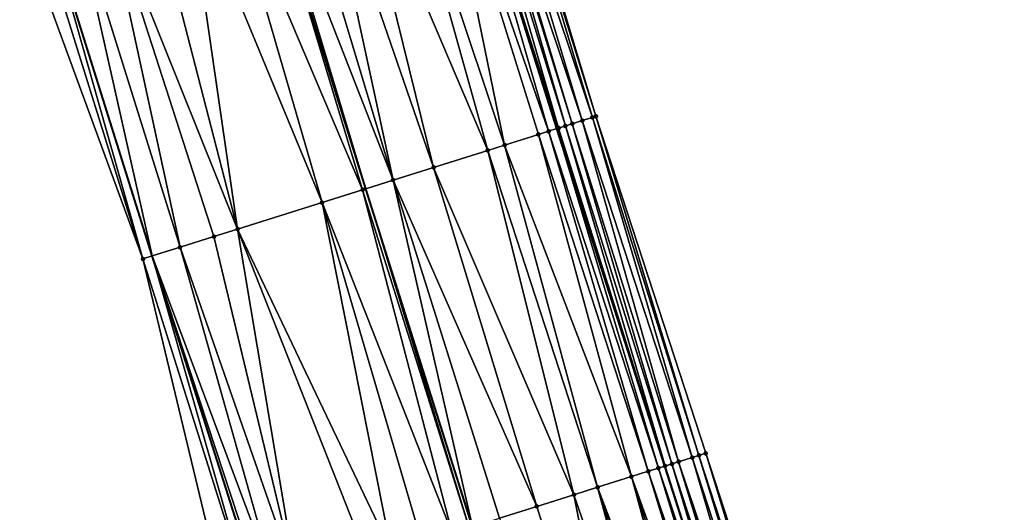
# Model space of a CAD drawing. Header units: feet. Extents: x 2004186 to 2014793, y 836912 to 864902.
# Tile 842 of 974: x 2004446 to 2004501, y 859231 to 859259. Entities that reach past the tile are written whole.
import ezdxf

# ---------------------------------------------------------------- set-up
doc = ezdxf.new("R2010")
doc.units = ezdxf.units.FT
doc.header["$LTSCALE"] = 100
doc.header["$MEASUREMENT"] = 0
for name, color, linetype, lineweight in [('EP_Travel Lane', 5, 'Continuous', 40), ('GPL_Skip Line', 2, 'Continuous', 40), ('Road Shots', 4, 'Continuous', 200), ('Road X-Section', 30, 'Continuous', 13)]:
    doc.layers.add(name, color=color, linetype=linetype, lineweight=lineweight)
doc.layers.add('I-77 SB_MM21-27-Surface-Border', color=7, linetype='Continuous')
doc.layers.add('I-77 SB_MM21-27-Surface-TIN', color=7, linetype='Continuous')

msp = doc.modelspace()

# ---------------------------------------------------------------- linework, layer by layer
at = {"layer": 'EP_Travel Lane'}
for points in [[(2004611.05073845, 858834.3353177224, 450.809887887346), (2004604.904946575, 858853.3668425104, 450.6313868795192), (2004598.75915778, 858872.3983577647, 450.4519635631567), (2004592.613442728, 858891.4296446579, 450.2502030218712), (2004586.467838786, 858910.4605874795, 450.014829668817), (2004580.322293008, 858929.491350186, 449.7618389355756), (2004574.17668532, 858948.5223046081, 449.5275945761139), (2004568.011584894, 858967.5560567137, 449.3092395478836), (2004561.847882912, 858986.5815319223, 449.1081062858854), (2004555.684214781, 859005.6069026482, 448.8968775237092), (2004549.520720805, 859024.6317358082, 448.6337080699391), (2004543.357037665, 859043.6571528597, 448.4269492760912), (2004537.193351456, 859062.6825793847, 448.2211025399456), (2004531.029666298, 859081.7080026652, 448.014952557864), (2004524.865823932, 859100.7339112, 447.8556761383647), (2004518.74471886, 859119.7364607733, 447.7203524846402), (2004512.616897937, 859138.7738750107, 447.5539477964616), (2004506.489054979, 859157.8113577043, 447.3980261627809), (2004500.361281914, 859176.8486232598, 447.2088581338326), (2004494.264296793, 859195.8284650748, 447.0465477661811), (2004488.171829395, 859214.8773456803, 446.8647979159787), (2004482.07930807, 859233.9263948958, 446.7118126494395), (2004475.98675831, 859252.9755330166, 446.5739951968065), (2004470.027193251, 859271.9272233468, 446.4479969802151)], [(2004588.082730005, 858826.8995207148, 450.8157096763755), (2004581.923465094, 858845.9265977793, 450.6296128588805), (2004575.764155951, 858864.9538114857, 450.4568630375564), (2004569.604895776, 858883.9808739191, 450.2693464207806), (2004563.445736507, 858903.0076246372, 450.0513423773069), (2004557.286682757, 858922.0340493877, 449.8014890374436), (2004551.127561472, 858941.0606827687, 449.5720199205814), (2004544.982919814, 858960.0824427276, 449.3651905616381), (2004538.836223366, 858979.1132654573, 449.1490235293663), (2004532.689582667, 858998.1439155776, 448.9161874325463), (2004526.543028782, 859017.174296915, 448.6573998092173), (2004520.39633813, 859036.2051016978, 448.4395070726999), (2004514.249481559, 859055.2364201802, 448.2712313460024), (2004508.102644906, 859074.2676770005, 448.0969892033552), (2004501.955668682, 859093.2993659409, 447.9644883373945), (2004495.812314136, 859112.3724637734, 447.873149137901), (2004489.682644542, 859131.4098709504, 447.7881508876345), (2004483.553024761, 859150.4471234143, 447.679462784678), (2004477.423393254, 859169.4844122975, 447.57635318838), (2004471.297890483, 859188.5960050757, 447.4720550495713), (2004465.250982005, 859207.6599434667, 447.3995910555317), (2004459.20407793, 859226.7238679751, 447.3247592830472), (2004453.157249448, 859245.7875541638, 447.2093015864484), (2004447.138044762, 859265.0163735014, 447.1114540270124)]]:
    msp.add_polyline3d(points, dxfattribs=at)
at = {"layer": 'GPL_Skip Line'}
msp.add_polyline3d([(2004600.144751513, 858830.8070277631, 451.0318982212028), (2004593.984853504, 858849.8338164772, 450.8384232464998), (2004587.824933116, 858868.8606743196, 450.651705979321), (2004581.665053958, 858887.8874048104, 450.4525393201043), (2004575.505346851, 858906.913603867, 450.2014217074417), (2004569.345699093, 858925.939619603, 449.9323833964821), (2004563.185962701, 858944.965909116, 449.6901084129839), (2004557.013036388, 858963.9881491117, 449.4678987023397), (2004550.839239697, 858983.0100203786, 449.2381246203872), (2004544.665458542, 859002.0318437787, 449.0037253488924), (2004538.491816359, 859021.0532389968, 448.7279527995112), (2004532.318022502, 859040.0751015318, 448.4973349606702), (2004526.144169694, 859059.0971456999, 448.2842675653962), (2004519.970243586, 859078.1194157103, 448.0930222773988), (2004513.796193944, 859097.1420663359, 447.9385541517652), (2004507.673925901, 859116.181789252, 447.8432484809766), (2004501.558497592, 859135.2231480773, 447.6719201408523), (2004495.443004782, 859154.2647077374, 447.5313333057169), (2004489.327486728, 859173.3063459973, 447.4027776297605), (2004483.245041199, 859192.3583882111, 447.2583316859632), (2004477.23562986, 859211.4338076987, 447.134447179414), (2004471.226203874, 859230.5092736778, 447.0184828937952), (2004465.216785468, 859249.5847155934, 446.8984191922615), (2004459.266163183, 859268.6782788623, 446.7735468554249)], dxfattribs=at)
at = {"layer": 'I-77 SB_MM21-27-Surface-Border', "color": 3, "linetype": 'ByBlock', "lineweight": -2}
for points in [[(2004472.4773432, 859272.6663528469, 446.2902183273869), (2004478.189264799, 859253.6681932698, 446.3872762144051), (2004484.389439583, 859234.652851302, 446.5081358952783), (2004490.589518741, 859215.637812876, 446.680707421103), (2004496.980352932, 859196.6828786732, 446.854806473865), (2004503.22893318, 859177.7683850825, 447.0383335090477), (2004509.34435858, 859158.7270353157, 447.2110499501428), (2004515.459768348, 859139.6857342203, 447.3912133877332), (2004521.575246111, 859120.6442214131, 447.5389734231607), (2004527.683948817, 859101.6465388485, 447.6780818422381), (2004533.857993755, 859082.6239027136, 447.8339510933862), (2004539.841598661, 859063.5401678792, 448.0519747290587), (2004545.444640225, 859044.3332597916, 448.3000429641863), (2004552.189291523, 859025.4961188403, 448.4819144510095), (2004558.553373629, 859006.5358226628, 448.6955618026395), (2004564.727175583, 858987.5139351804, 448.9237640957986), (2004570.901104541, 858968.4916563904, 449.1141541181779), (2004577.077379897, 858949.4590754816, 449.3218534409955), (2004583.237223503, 858930.4324548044, 449.5317550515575), (2004589.396965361, 858911.406148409, 449.7723916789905), (2004595.556651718, 858892.3800134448, 450.0297687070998), (2004601.335895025, 858873.2303341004, 450.2538553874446), (2004607.305443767, 858854.142167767, 450.4692363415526), (2004612.704133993, 858834.8692839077, 450.6932272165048)], [(2004587.587272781, 858826.7388912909, 450.795730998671), (2004581.807851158, 858845.8891214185, 450.6254984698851), (2004573.935653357, 858864.3609058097, 450.3745427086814), (2004567.204966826, 858883.2027608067, 450.1685439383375), (2004560.664649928, 858902.1059305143, 449.9344593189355), (2004554.504930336, 858921.1321681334, 449.6871242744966), (2004548.345137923, 858940.158630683, 449.4617647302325), (2004542.175701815, 858959.1701092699, 449.259049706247), (2004536.001870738, 858978.1920864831, 449.0395053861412), (2004530.018245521, 858997.275883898, 448.8275165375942), (2004524.415195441, 859016.4828182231, 448.5819936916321), (2004518.051143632, 859035.4430210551, 448.3593327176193), (2004511.496731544, 859054.3418794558, 448.1750943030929), (2004505.322676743, 859073.3645459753, 448.0221546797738), (2004498.958282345, 859092.3258043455, 447.9014847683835), (2004492.821177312, 859111.4114790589, 447.8267164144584), (2004486.705541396, 859130.4534843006, 447.7543356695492), (2004480.58991449, 859149.4954614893, 447.6776576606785), (2004474.664796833, 859168.5983181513, 447.5585882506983), (2004468.93780789, 859187.8524946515, 447.4715177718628), (2004462.928291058, 859206.9282489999, 447.4046807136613), (2004457.300320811, 859226.1240958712, 447.3211453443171), (2004452.626173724, 859245.6203115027, 447.2192829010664), (2004445.672324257, 859264.5737021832, 447.1361077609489)]]:
    msp.add_polyline3d(points, dxfattribs=at)
at = {"layer": 'I-77 SB_MM21-27-Surface-TIN', "color": 128, "linetype": 'ByBlock', "lineweight": -2}
for points in [[(2004471.71141395, 859272.4353711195, 446.3496089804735), (2004471.136965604, 859272.2621394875, 446.3948454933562), (2004477.42609953, 859253.4282370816, 446.459656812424)], [(2004472.285861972, 859272.6086038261, 446.3045323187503), (2004471.71141395, 859272.4353711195, 446.3496089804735), (2004477.998475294, 859253.6081984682, 446.4043910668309)], [(2004471.71141395, 859272.4353711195, 446.3496089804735), (2004477.42609953, 859253.4282370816, 446.459656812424), (2004477.998475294, 859253.6081984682, 446.4043910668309)], [(2004472.4773432, 859272.6663528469, 446.2902183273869), (2004472.285861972, 859272.6086038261, 446.3045323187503), (2004478.189264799, 859253.6681932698, 446.3872762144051)], [(2004472.285861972, 859272.6086038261, 446.3045323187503), (2004477.998475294, 859253.6081984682, 446.4043910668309), (2004478.189264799, 859253.6681932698, 446.3872762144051)], [(2004469.030804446, 859271.6264622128, 446.4871601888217), (2004475.518263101, 859252.8281030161, 446.5991101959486), (2004470.027193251, 859271.9272233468, 446.4479969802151)], [(2004470.562543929, 859272.0888195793, 446.4269549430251), (2004470.027193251, 859271.9272233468, 446.4479969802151), (2004476.090593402, 859253.008208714, 446.5684288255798)], [(2004475.518263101, 859252.8281030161, 446.5991101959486), (2004475.98675831, 859252.9755330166, 446.5739951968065), (2004470.027193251, 859271.9272233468, 446.4479969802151)], [(2004476.090593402, 859253.008208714, 446.5684288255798), (2004470.027193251, 859271.9272233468, 446.4479969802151), (2004475.98675831, 859252.9755330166, 446.5739951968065)], [(2004470.945488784, 859272.2043758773, 446.4069899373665), (2004470.562543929, 859272.0888195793, 446.4269549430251), (2004476.472155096, 859253.1282532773, 446.5435619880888)], [(2004470.562543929, 859272.0888195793, 446.4269549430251), (2004476.090593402, 859253.008208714, 446.5684288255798), (2004476.472155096, 859253.1282532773, 446.5435619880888)], [(2004471.136965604, 859272.2621394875, 446.3948454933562), (2004470.945488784, 859272.2043758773, 446.4069899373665), (2004476.85372707, 859253.2482652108, 446.5131364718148)], [(2004470.945488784, 859272.2043758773, 446.4069899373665), (2004476.472155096, 859253.1282532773, 446.5435619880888), (2004476.85372707, 859253.2482652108, 446.5131364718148)], [(2004471.136965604, 859272.2621394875, 446.3948454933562), (2004476.85372707, 859253.2482652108, 446.5131364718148), (2004477.42609953, 859253.4282370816, 446.459656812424)], [(2004469.030804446, 859271.6264622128, 446.4871601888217), (2004466.73321407, 859270.9328637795, 446.5681913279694), (2004473.038247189, 859252.047384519, 446.6876895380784)], [(2004469.030804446, 859271.6264622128, 446.4871601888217), (2004474.94594521, 859252.6479579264, 446.6230809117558), (2004475.518263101, 859252.8281030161, 446.5991101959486)], [(2004469.030804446, 859271.6264622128, 446.4871601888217), (2004473.038247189, 859252.047384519, 446.6876895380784), (2004474.94594521, 859252.6479579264, 446.6230809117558)], [(2004466.73321407, 859270.9328637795, 446.5681913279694), (2004464.244193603, 859270.1813470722, 446.6383678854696), (2004472.084401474, 859251.7470873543, 446.718211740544)], [(2004466.73321407, 859270.9328637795, 446.5681913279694), (2004472.084401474, 859251.7470873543, 446.718211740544), (2004473.038247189, 859252.047384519, 446.6876895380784)], [(2004464.244193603, 859270.1813470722, 446.6383678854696), (2004462.521036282, 859269.6610308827, 446.6816887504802), (2004469.032131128, 859250.7860223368, 446.7964467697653)], [(2004464.244193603, 859270.1813470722, 446.6383678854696), (2004469.032131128, 859250.7860223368, 446.7964467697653), (2004472.084401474, 859251.7470873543, 446.718211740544)], [(2004462.521036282, 859269.6610308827, 446.6816887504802), (2004460.989332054, 859269.1985568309, 446.7245424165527), (2004466.742914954, 859250.0652661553, 446.8623771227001)], [(2004462.521036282, 859269.6610308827, 446.6816887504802), (2004466.742914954, 859250.0652661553, 446.8623771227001), (2004469.032131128, 859250.7860223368, 446.7964467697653)], [(2004460.989332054, 859269.1985568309, 446.7245424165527), (2004459.457624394, 859268.7360941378, 446.7690851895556), (2004466.742914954, 859250.0652661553, 446.8623771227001)], [(2004457.160089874, 859268.0423108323, 446.8226251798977), (2004465.026019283, 859249.5246467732, 446.9029244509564), (2004459.266163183, 859268.6782788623, 446.7735468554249)], [(2004459.457624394, 859268.7360941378, 446.7690851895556), (2004459.266163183, 859268.6782788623, 446.7735468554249), (2004465.216785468, 859249.5847155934, 446.8984191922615)], [(2004465.026019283, 859249.5246467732, 446.9029244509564), (2004465.216785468, 859249.5847155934, 446.8984191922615), (2004459.266163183, 859268.6782788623, 446.7735468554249)], [(2004459.457624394, 859268.7360941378, 446.7690851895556), (2004465.216785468, 859249.5847155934, 446.8984191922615), (2004466.742914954, 859250.0652661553, 446.8623771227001)], [(2004457.160089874, 859268.0423108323, 446.8226251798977), (2004455.053993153, 859267.40642029, 446.8832262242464), (2004462.736809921, 859248.8038689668, 446.9651708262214)], [(2004457.160089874, 859268.0423108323, 446.8226251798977), (2004462.736809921, 859248.8038689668, 446.9651708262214), (2004465.026019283, 859249.5246467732, 446.9029244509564)], [(2004455.053993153, 859267.40642029, 446.8832262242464), (2004452.94788168, 859266.7705785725, 446.9510876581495), (2004457.967613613, 859247.3022807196, 447.1003333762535)], [(2004455.053993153, 859267.40642029, 446.8832262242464), (2004457.967613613, 859247.3022807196, 447.1003333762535), (2004462.736809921, 859248.8038689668, 446.9651708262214)], [(2004452.94788168, 859266.7705785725, 446.9510876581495), (2004450.458866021, 859266.019045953, 447.0188980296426), (2004457.967613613, 859247.3022807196, 447.1003333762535)], [(2004450.458866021, 859266.019045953, 447.0188980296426), (2004448.735691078, 859265.4987880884, 447.0708919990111), (2004454.724583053, 859246.2811279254, 447.1798442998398)], [(2004450.458866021, 859266.019045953, 447.0188980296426), (2004456.63225037, 859246.8817987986, 447.1318395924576), (2004457.967613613, 859247.3022807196, 447.1003333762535)], [(2004450.458866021, 859266.019045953, 447.0188980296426), (2004454.724583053, 859246.2811279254, 447.1798442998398), (2004456.63225037, 859246.8817987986, 447.1318395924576)], [(2004448.735691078, 859265.4987880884, 447.0708919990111), (2004447.138044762, 859265.0163735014, 447.1114540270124), (2004453.157249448, 859245.7875541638, 447.2093015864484)], [(2004448.735691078, 859265.4987880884, 447.0708919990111), (2004453.157249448, 859245.7875541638, 447.2093015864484), (2004454.724583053, 859246.2811279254, 447.1798442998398)], [(2004446.629608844, 859264.8628495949, 447.1243625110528), (2004445.672324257, 859264.5737021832, 447.1361077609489), (2004452.626173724, 859245.6203115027, 447.2192829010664)], [(2004446.629608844, 859264.8628495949, 447.1243625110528), (2004452.626173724, 859245.6203115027, 447.2192829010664), (2004447.138044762, 859265.0163735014, 447.1114540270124)], [(2004452.626173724, 859245.6203115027, 447.2192829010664), (2004453.157249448, 859245.7875541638, 447.2093015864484), (2004447.138044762, 859265.0163735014, 447.1114540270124)], [(2004477.998475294, 859253.6081984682, 446.4043910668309), (2004477.42609953, 859253.4282370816, 446.459656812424), (2004483.626281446, 859234.4128724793, 446.576660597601)], [(2004478.189264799, 859253.6681932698, 446.3872762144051), (2004477.998475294, 859253.6081984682, 446.4043910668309), (2004484.007865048, 859234.532847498, 446.5399463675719)], [(2004477.998475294, 859253.6081984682, 446.4043910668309), (2004483.626281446, 859234.4128724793, 446.576660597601), (2004484.007865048, 859234.532847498, 446.5399463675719)], [(2004478.189264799, 859253.6681932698, 446.3872762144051), (2004484.007865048, 859234.532847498, 446.5399463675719), (2004484.389439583, 859234.652851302, 446.5081358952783)], [(2004475.518263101, 859252.8281030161, 446.5991101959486), (2004481.718412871, 859233.8128404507, 446.7334968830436), (2004475.98675831, 859252.9755330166, 446.5739951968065)], [(2004476.090593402, 859253.008208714, 446.5684288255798), (2004475.98675831, 859252.9755330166, 446.5739951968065), (2004482.07930807, 859233.9263948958, 446.7118126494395)], [(2004481.718412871, 859233.8128404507, 446.7334968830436), (2004482.07930807, 859233.9263948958, 446.7118126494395), (2004475.98675831, 859252.9755330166, 446.5739951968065)], [(2004476.472155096, 859253.1282532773, 446.5435619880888), (2004476.090593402, 859253.008208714, 446.5684288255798), (2004482.099970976, 859233.9328964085, 446.7105711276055)], [(2004476.090593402, 859253.008208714, 446.5684288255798), (2004482.07930807, 859233.9263948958, 446.7118126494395), (2004482.099970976, 859233.9328964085, 446.7105711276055)], [(2004476.85372707, 859253.2482652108, 446.5131364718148), (2004476.472155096, 859253.1282532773, 446.5435619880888), (2004482.481536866, 859234.0529276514, 446.6834350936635)], [(2004476.472155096, 859253.1282532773, 446.5435619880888), (2004482.099970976, 859233.9328964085, 446.7105711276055), (2004482.481536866, 859234.0529276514, 446.6834350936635)], [(2004477.42609953, 859253.4282370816, 446.459656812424), (2004476.85372707, 859253.2482652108, 446.5131364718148), (2004482.863111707, 859234.1729304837, 446.6514590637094)], [(2004476.85372707, 859253.2482652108, 446.5131364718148), (2004482.481536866, 859234.0529276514, 446.6834350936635), (2004482.863111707, 859234.1729304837, 446.6514590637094)], [(2004477.42609953, 859253.4282370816, 446.459656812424), (2004482.863111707, 859234.1729304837, 446.6514590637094), (2004483.626281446, 859234.4128724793, 446.576660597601)], [(2004474.94594521, 859252.6479579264, 446.6230809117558), (2004473.038247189, 859252.047384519, 446.6876895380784), (2004480.192245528, 859233.3324100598, 446.7900110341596)], [(2004475.518263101, 859252.8281030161, 446.5991101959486), (2004474.94594521, 859252.6479579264, 446.6230809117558), (2004481.146091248, 859233.63270721, 446.7594862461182)], [(2004474.94594521, 859252.6479579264, 446.6230809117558), (2004480.192245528, 859233.3324100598, 446.7900110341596), (2004481.146091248, 859233.63270721, 446.7594862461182)], [(2004475.518263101, 859252.8281030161, 446.5991101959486), (2004481.146091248, 859233.63270721, 446.7594862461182), (2004481.718412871, 859233.8128404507, 446.7334968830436)], [(2004473.038247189, 859252.047384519, 446.6876895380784), (2004472.084401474, 859251.7470873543, 446.718211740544), (2004478.284573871, 859232.7317529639, 446.8403629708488)], [(2004473.038247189, 859252.047384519, 446.6876895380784), (2004478.284573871, 859232.7317529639, 446.8403629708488), (2004480.192245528, 859233.3324100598, 446.7900110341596)], [(2004472.084401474, 859251.7470873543, 446.718211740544), (2004469.032131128, 859250.7860223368, 446.7964467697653), (2004476.949216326, 859232.3112529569, 446.86878833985)], [(2004472.084401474, 859251.7470873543, 446.718211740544), (2004476.949216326, 859232.3112529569, 446.86878833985), (2004478.284573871, 859232.7317529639, 446.8403629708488)], [(2004469.032131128, 859250.7860223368, 446.7964467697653), (2004466.742914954, 859250.0652661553, 446.8623771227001), (2004474.850785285, 859231.6505054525, 446.9199679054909)], [(2004469.032131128, 859250.7860223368, 446.7964467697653), (2004474.850785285, 859231.6505054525, 446.9199679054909), (2004476.949216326, 859232.3112529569, 446.86878833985)], [(2004466.742914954, 859250.0652661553, 446.8623771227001), (2004465.216785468, 859249.5847155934, 446.8984191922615), (2004471.226203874, 859230.5092736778, 447.0184828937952)], [(2004466.742914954, 859250.0652661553, 446.8623771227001), (2004471.226203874, 859230.5092736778, 447.0184828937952), (2004472.752335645, 859230.9898169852, 446.9812047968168)], [(2004466.742914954, 859250.0652661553, 446.8623771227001), (2004472.752335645, 859230.9898169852, 446.9812047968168), (2004474.850785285, 859231.6505054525, 446.9199679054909)], [(2004465.026019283, 859249.5246467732, 446.9029244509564), (2004462.736809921, 859248.8038689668, 446.9651708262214), (2004470.08159216, 859230.1489070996, 447.0534094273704)], [(2004465.026019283, 859249.5246467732, 446.9029244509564), (2004471.035437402, 859230.4492057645, 447.0231426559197), (2004465.216785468, 859249.5847155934, 446.8984191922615)], [(2004465.026019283, 859249.5246467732, 446.9029244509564), (2004470.08159216, 859230.1489070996, 447.0534094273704), (2004471.035437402, 859230.4492057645, 447.0231426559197)], [(2004471.035437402, 859230.4492057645, 447.0231426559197), (2004471.226203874, 859230.5092736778, 447.0184828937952), (2004465.216785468, 859249.5847155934, 446.8984191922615)], [(2004462.736809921, 859248.8038689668, 446.9651708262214), (2004457.967613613, 859247.3022807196, 447.1003333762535), (2004466.647787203, 859229.067711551, 447.1418665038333)], [(2004462.736809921, 859248.8038689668, 446.9651708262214), (2004468.364697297, 859229.6082851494, 447.0935194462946), (2004470.08159216, 859230.1489070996, 447.0534094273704)], [(2004462.736809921, 859248.8038689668, 446.9651708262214), (2004466.647787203, 859229.067711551, 447.1418665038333), (2004468.364697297, 859229.6082851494, 447.0935194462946)], [(2004456.63225037, 859246.8817987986, 447.1318395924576), (2004454.724583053, 859246.2811279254, 447.1798442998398), (2004461.306303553, 859227.3858812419, 447.2844805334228)], [(2004457.967613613, 859247.3022807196, 447.1003333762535), (2004456.63225037, 859246.8817987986, 447.1318395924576), (2004461.306303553, 859227.3858812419, 447.2844805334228)], [(2004457.967613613, 859247.3022807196, 447.1003333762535), (2004465.312410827, 859228.6472713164, 447.1804744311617), (2004466.647787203, 859229.067711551, 447.1418665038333)], [(2004457.967613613, 859247.3022807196, 447.1003333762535), (2004461.306303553, 859227.3858812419, 447.2844805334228), (2004465.312410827, 859228.6472713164, 447.1804744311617)], [(2004452.626173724, 859245.6203115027, 447.2192829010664), (2004458.635616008, 859226.5447937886, 447.3264353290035), (2004453.157249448, 859245.7875541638, 447.2093015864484)], [(2004454.724583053, 859246.2811279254, 447.1798442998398), (2004453.157249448, 859245.7875541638, 447.2093015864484), (2004460.161703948, 859227.0254762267, 447.3128590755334)], [(2004458.635616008, 859226.5447937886, 447.3264353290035), (2004459.20407793, 859226.7238679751, 447.3247592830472), (2004453.157249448, 859245.7875541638, 447.2093015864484)], [(2004459.398651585, 859226.7851616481, 447.3241856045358), (2004453.157249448, 859245.7875541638, 447.2093015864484), (2004459.20407793, 859226.7238679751, 447.3247592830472)], [(2004460.161703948, 859227.0254762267, 447.3128590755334), (2004453.157249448, 859245.7875541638, 447.2093015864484), (2004459.398651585, 859226.7851616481, 447.3241856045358)], [(2004454.724583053, 859246.2811279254, 447.1798442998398), (2004460.161703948, 859227.0254762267, 447.3128590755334), (2004461.306303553, 859227.3858812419, 447.2844805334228)], [(2004452.626173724, 859245.6203115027, 447.2192829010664), (2004457.300320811, 859226.1240958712, 447.3211453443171), (2004458.635616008, 859226.5447937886, 447.3264353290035)], [(2004484.389439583, 859234.652851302, 446.5081358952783), (2004484.007865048, 859234.532847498, 446.5399463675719), (2004490.207949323, 859215.5177928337, 446.7097516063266)], [(2004484.389439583, 859234.652851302, 446.5081358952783), (2004490.207949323, 859215.5177928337, 446.7097516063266), (2004490.589518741, 859215.637812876, 446.680707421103)], [(2004482.863111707, 859234.1729304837, 446.6514590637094), (2004482.481536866, 859234.0529276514, 446.6834350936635), (2004488.681643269, 859215.037802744, 446.8412739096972)], [(2004483.626281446, 859234.4128724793, 446.576660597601), (2004482.863111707, 859234.1729304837, 446.6514590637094), (2004489.254002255, 859215.2178173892, 446.7950810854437)], [(2004482.863111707, 859234.1729304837, 446.6514590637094), (2004488.872425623, 859215.0978202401, 446.8280252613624), (2004489.254002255, 859215.2178173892, 446.7950810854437)], [(2004482.863111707, 859234.1729304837, 446.6514590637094), (2004488.681643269, 859215.037802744, 446.8412739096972), (2004488.872425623, 859215.0978202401, 446.8280252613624)], [(2004484.007865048, 859234.532847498, 446.5399463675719), (2004483.626281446, 859234.4128724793, 446.576660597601), (2004489.826374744, 859215.3977891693, 446.7415858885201)], [(2004483.626281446, 859234.4128724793, 446.576660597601), (2004489.254002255, 859215.2178173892, 446.7950810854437), (2004489.826374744, 859215.3977891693, 446.7415858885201)], [(2004484.007865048, 859234.532847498, 446.5399463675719), (2004489.826374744, 859215.3977891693, 446.7415858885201), (2004490.207949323, 859215.5177928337, 446.7097516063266)], [(2004481.146091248, 859233.63270721, 446.7594862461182), (2004480.192245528, 859233.3324100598, 446.7900110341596), (2004486.964677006, 859214.4974074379, 446.9199942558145)], [(2004481.718412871, 859233.8128404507, 446.7334968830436), (2004481.146091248, 859233.63270721, 446.7594862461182), (2004487.536991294, 859214.6775639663, 446.8979721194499)], [(2004481.146091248, 859233.63270721, 446.7594862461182), (2004486.964677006, 859214.4974074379, 446.9199942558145), (2004487.536991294, 859214.6775639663, 446.8979721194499)], [(2004481.718412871, 859233.8128404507, 446.7334968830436), (2004488.109321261, 859214.8576707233, 446.8674711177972), (2004482.07930807, 859233.9263948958, 446.7118126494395)], [(2004481.718412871, 859233.8128404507, 446.7334968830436), (2004487.536991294, 859214.6775639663, 446.8979721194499), (2004488.109321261, 859214.8576707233, 446.8674711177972)], [(2004482.099970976, 859233.9328964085, 446.7105711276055), (2004482.07930807, 859233.9263948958, 446.7118126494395), (2004488.171829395, 859214.8773456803, 446.8647979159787)], [(2004488.109321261, 859214.8576707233, 446.8674711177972), (2004488.171829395, 859214.8773456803, 446.8647979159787), (2004482.07930807, 859233.9263948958, 446.7118126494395)], [(2004482.481536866, 859234.0529276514, 446.6834350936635), (2004482.099970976, 859233.9328964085, 446.7105711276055), (2004488.171829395, 859214.8773456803, 446.8647979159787)], [(2004482.481536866, 859234.0529276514, 446.6834350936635), (2004488.171829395, 859214.8773456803, 446.8647979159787), (2004488.490867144, 859214.9777654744, 446.851154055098)], [(2004482.481536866, 859234.0529276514, 446.6834350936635), (2004488.490867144, 859214.9777654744, 446.851154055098), (2004488.681643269, 859215.037802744, 446.8412739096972)], [(2004480.192245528, 859233.3324100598, 446.7900110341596), (2004478.284573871, 859232.7317529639, 446.8403629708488), (2004485.438539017, 859214.0168838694, 446.960634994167)], [(2004480.192245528, 859233.3324100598, 446.7900110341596), (2004486.201601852, 859214.2571652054, 446.9436453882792), (2004486.964677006, 859214.4974074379, 446.9199942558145)], [(2004480.192245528, 859233.3324100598, 446.7900110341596), (2004485.438539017, 859214.0168838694, 446.960634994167), (2004486.201601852, 859214.2571652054, 446.9436453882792)], [(2004478.284573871, 859232.7317529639, 446.8403629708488), (2004476.949216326, 859232.3112529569, 446.86878833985), (2004483.530881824, 859213.4161808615, 447.0031655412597)], [(2004478.284573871, 859232.7317529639, 446.8403629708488), (2004484.484706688, 859213.7165442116, 446.9839183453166), (2004485.438539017, 859214.0168838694, 446.960634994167)], [(2004478.284573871, 859232.7317529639, 446.8403629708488), (2004483.530881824, 859213.4161808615, 447.0031655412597), (2004484.484706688, 859213.7165442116, 446.9839183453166)], [(2004476.949216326, 859232.3112529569, 446.86878833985), (2004474.850785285, 859231.6505054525, 446.9199679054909), (2004480.860172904, 859212.5751612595, 447.0566792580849)], [(2004476.949216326, 859232.3112529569, 446.86878833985), (2004480.860172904, 859212.5751612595, 447.0566792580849), (2004483.530881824, 859213.4161808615, 447.0031655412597)], [(2004474.850785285, 859231.6505054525, 446.9199679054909), (2004472.752335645, 859230.9898169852, 446.9812047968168), (2004480.860172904, 859212.5751612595, 447.0566792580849)]]:
    msp.add_3dface(points, dxfattribs=at)
at = {"layer": 'Road Shots', "lineweight": 100}
for p in [(2004477.998475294, 859253.6081984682, 446.4043910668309), (2004478.189264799, 859253.6681932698, 446.3872762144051), (2004476.090593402, 859253.008208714, 446.5684288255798), (2004476.472155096, 859253.1282532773, 446.5435619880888), (2004476.85372707, 859253.2482652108, 446.5131364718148), (2004477.42609953, 859253.4282370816, 446.459656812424), (2004474.94594521, 859252.6479579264, 446.6230809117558), (2004475.518263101, 859252.8281030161, 446.5991101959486), (2004473.038247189, 859252.047384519, 446.6876895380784), (2004472.084401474, 859251.7470873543, 446.718211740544), (2004469.032131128, 859250.7860223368, 446.7964467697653), (2004466.742914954, 859250.0652661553, 446.8623771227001), (2004465.026019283, 859249.5246467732, 446.9029244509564), (2004462.736809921, 859248.8038689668, 446.9651708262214), (2004456.63225037, 859246.8817987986, 447.1318395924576), (2004457.967613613, 859247.3022807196, 447.1003333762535), (2004454.724583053, 859246.2811279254, 447.1798442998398), (2004452.626173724, 859245.6203115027, 447.2192829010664), (2004484.389439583, 859234.652851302, 446.5081358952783), (2004482.863111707, 859234.1729304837, 446.6514590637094), (2004483.626281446, 859234.4128724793, 446.576660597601), (2004484.007865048, 859234.532847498, 446.5399463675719), (2004481.146091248, 859233.63270721, 446.7594862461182), (2004481.718412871, 859233.8128404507, 446.7334968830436), (2004482.099970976, 859233.9328964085, 446.7105711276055), (2004482.481536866, 859234.0529276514, 446.6834350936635), (2004480.192245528, 859233.3324100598, 446.7900110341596), (2004478.284573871, 859232.7317529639, 446.8403629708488), (2004476.949216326, 859232.3112529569, 446.86878833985), (2004474.850785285, 859231.6505054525, 446.9199679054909)]:
    msp.add_point(p, dxfattribs=at)
at = {"layer": 'Road X-Section', "extrusion": (0.3004706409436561, -0.9537712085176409, 0.006154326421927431), "elevation": -217241.8160369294, "flags": 128}
msp.add_lwpolyline([(2170008.381664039, 1784.230121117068), (2170010.581664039, 1784.190681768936), (2170012.581664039, 1784.14267615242), (2170013.981664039, 1784.111169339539), (2170018.981664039, 1783.976004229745), (2170021.381664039, 1783.913756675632), (2170023.181664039, 1783.873208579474), (2170025.581664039, 1783.807276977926), (2170028.781664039, 1783.729040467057), (2170029.781664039, 1783.698517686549), (2170031.781664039, 1783.633907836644), (2170032.381664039, 1783.609936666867), (2170032.981664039, 1783.579254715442), (2170033.381664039, 1783.554387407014), (2170033.781664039, 1783.523961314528), (2170034.381664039, 1783.470480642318), (2170034.981664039, 1783.415213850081), (2170035.181664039, 1783.398098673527)], dxfattribs=at)
at = {"layer": 'Road X-Section', "extrusion": (0.3004706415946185, -0.9537712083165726, 0.006154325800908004), "elevation": -217221.8145596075, "flags": 128}
msp.add_lwpolyline([(2170006.981812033, 1784.208752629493), (2170008.381812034, 1784.214042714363), (2170009.181812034, 1784.211792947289), (2170009.981812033, 1784.200466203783), (2170011.181812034, 1784.172087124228), (2170015.381812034, 1784.068079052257), (2170016.781812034, 1784.029470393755), (2170018.581812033, 1783.981122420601), (2170020.381812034, 1783.941011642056), (2170021.381812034, 1783.910744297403), (2170023.181812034, 1783.868805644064), (2170025.381812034, 1783.807567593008), (2170027.581812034, 1783.756387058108), (2170028.981812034, 1783.727961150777), (2170030.981812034, 1783.677608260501), (2170031.981812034, 1783.64708289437), (2170032.581812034, 1783.621093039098), (2170032.981812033, 1783.598166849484), (2170033.381812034, 1783.571030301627), (2170033.781812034, 1783.539053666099), (2170034.581812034, 1783.464253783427), (2170034.981812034, 1783.427538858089), (2170035.381812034, 1783.395727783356)], dxfattribs=at)

doc.saveas('drawing.dxf')
